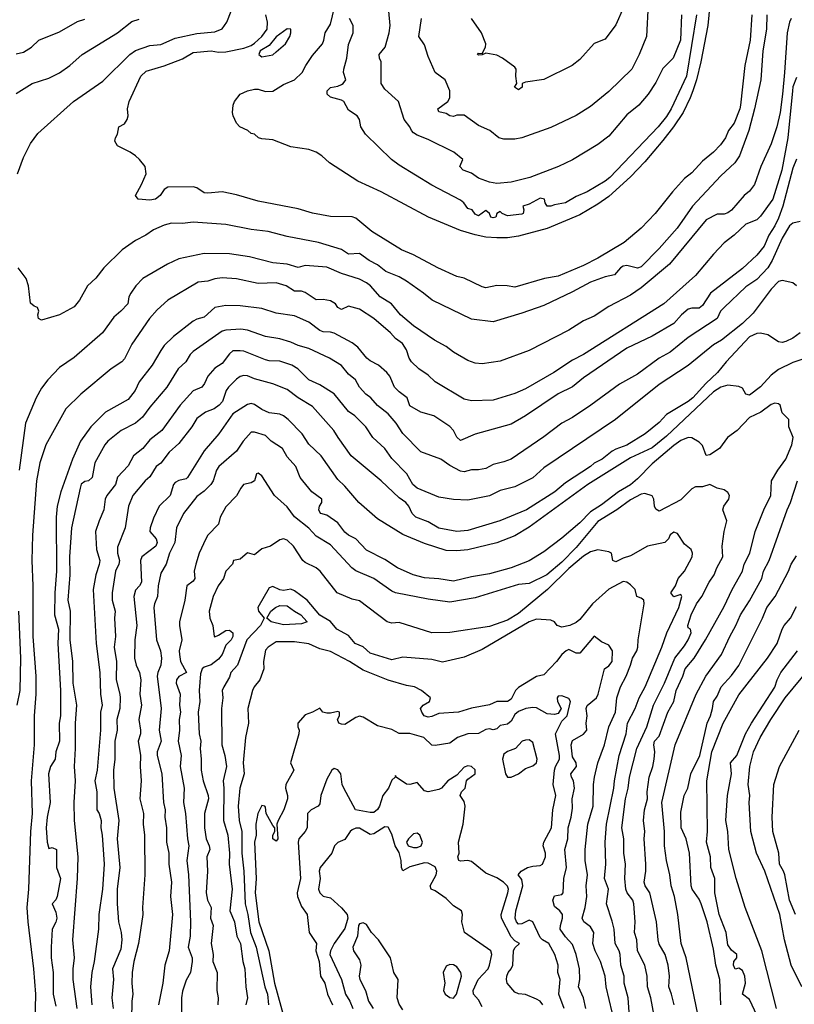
# Model space of a CAD drawing. Header units: metres. Extents: x -46681 to -43747, y -240911 to -237677.
# Tile 867 of 1056: x -44444 to -44337, y -239017 to -238881. Entities that reach past the tile are written whole.
import ezdxf

# ---------------------------------------------------------------- set-up
doc = ezdxf.new("R2010")
doc.units = ezdxf.units.M
doc.layers.add('CONTOUR_INDEX', color=1, linetype='Continuous')
doc.layers.add('CONTOUR_INTER', color=3, linetype='Continuous')

msp = doc.modelspace()

# ---------------------------------------------------------------- linework, layer by layer
at = {"layer": 'CONTOUR_INDEX'}
for points, elevation in [([(-44360.57, -238879.02), (-44361.6, -238881.4), (-44363.1, -238883.39), (-44364.6, -238884), (-44366.6, -238886.19), (-44367.64, -238887.02), (-44371.6, -238888.98), (-44374.1, -238889.32), (-44374.58, -238889.52), (-44374.58, -238890.02), (-44375.1, -238890.38), (-44375.64, -238890.02), (-44375.31, -238889.52), (-44375.43, -238888.52), (-44375.4, -238887.52), (-44375.6, -238887.26), (-44377.3, -238886.02), (-44378.1, -238885.6), (-44379.6, -238885.34), (-44380.1, -238885.55), (-44380.6, -238885.62), (-44380.76, -238885.52), (-44380.6, -238885.33), (-44380.1, -238885.37), (-44379.65, -238884.52), (-44379.59, -238884.02), (-44380.22, -238882.52), (-44381.61, -238880.52)], 130), ([(-44342.81, -238880.02), (-44343.04, -238883.52), (-44343.75, -238887.02), (-44344.37, -238892.52), (-44344.46, -238893.02), (-44345.23, -238895.02), (-44346, -238896.02), (-44346.42, -238897.02), (-44347.12, -238898.02), (-44348.1, -238899.02), (-44349.6, -238900.28), (-44351.1, -238901.9), (-44352.1, -238902.68), (-44353.77, -238904.52), (-44356.19, -238907.52), (-44358.13, -238909.52), (-44360.48, -238911.52), (-44364.1, -238913.67), (-44366.1, -238914.7), (-44369.6, -238916.18), (-44371.5, -238916.52), (-44375.6, -238917.7), (-44376.65, -238917.52), (-44378.1, -238917.47), (-44379.6, -238917.78), (-44380.1, -238917.66), (-44382.6, -238916.44), (-44383.6, -238916.22), (-44386.25, -238915.02), (-44389.6, -238913.23), (-44391.28, -238912.52), (-44395.37, -238910.02), (-44397.6, -238908.16), (-44398.1, -238907.99), (-44401.1, -238907.93), (-44403.6, -238907.48), (-44405.6, -238906.85), (-44411.1, -238905.8), (-44414.1, -238904.94), (-44416.1, -238904.51), (-44418.1, -238904.72), (-44418.6, -238904.63), (-44419.6, -238903.96), (-44420.1, -238903.8), (-44423.6, -238903.86), (-44424.1, -238904.21), (-44424.66, -238905.02), (-44425.33, -238905.52), (-44426.1, -238905.65), (-44427.71, -238905.52), (-44428.09, -238905.02), (-44427.25, -238903.52), (-44426.6, -238902.02), (-44426.77, -238901.02), (-44427.54, -238900.02), (-44428.1, -238899.53), (-44428.82, -238899.02), (-44430.6, -238898.15), (-44430.95, -238897.52), (-44430.85, -238897.02), (-44430.58, -238896.52), (-44430.39, -238895.52), (-44429.6, -238895.11), (-44429.25, -238894.52), (-44429.09, -238894.02), (-44429.18, -238893.02), (-44428.98, -238892.02), (-44427.34, -238888.52), (-44426.6, -238887.83), (-44424.1, -238887.1), (-44421.6, -238886.13), (-44420.1, -238885.23), (-44417.6, -238885.02), (-44416.6, -238885.2), (-44415.6, -238885.13), (-44413.1, -238884.64), (-44412.1, -238884.26), (-44411.6, -238883.94), (-44410.6, -238883.02), (-44409.86, -238882.02), (-44409.81, -238881.02), (-44410.03, -238880.02)], 125), ([(-44407.1, -238881.95), (-44408.6, -238883.05), (-44409.6, -238884.27), (-44410.82, -238885.02), (-44411, -238885.52), (-44410.6, -238885.82), (-44409.1, -238885.54), (-44408.6, -238885.16), (-44407.35, -238884.02), (-44406.75, -238883.02), (-44406.58, -238882.52), (-44406.61, -238882.02), (-44407.1, -238881.95)], 125), ([(-44336.1, -238908.64), (-44337.1, -238908.85), (-44337.6, -238909.23), (-44338.6, -238910.91), (-44339.96, -238914.02), (-44340.6, -238915.02), (-44342.1, -238916.63), (-44343.6, -238917.66), (-44346.64, -238920.52), (-44347.13, -238921.02), (-44347.6, -238922.03), (-44351.6, -238924.65), (-44354.1, -238926.69), (-44355.6, -238927.52), (-44358.6, -238929.72), (-44361.1, -238931.11), (-44365.07, -238934.02), (-44367.6, -238935.74), (-44369.1, -238936.53), (-44371.6, -238938.42), (-44376.1, -238941.5), (-44377.1, -238941.88), (-44378.6, -238942.24), (-44379.6, -238942.79), (-44380.6, -238942.99), (-44381.6, -238943), (-44382.6, -238943.24), (-44383.1, -238943.15), (-44384.6, -238942.38), (-44385.82, -238941.52), (-44388.6, -238940.48), (-44391.1, -238937.94), (-44392, -238936.52), (-44393.1, -238935.22), (-44394.6, -238934.07), (-44395.52, -238933.02), (-44396.22, -238932.52), (-44397.07, -238931.52), (-44397.64, -238930.52), (-44398.6, -238929.74), (-44399.6, -238928.54), (-44401.25, -238927.52), (-44404.1, -238926.2), (-44405.6, -238925.78), (-44406.6, -238925.32), (-44408.1, -238924.85), (-44410.1, -238924.52), (-44412.6, -238923.65), (-44413.53, -238923.52), (-44415.6, -238923.66), (-44416.1, -238923.81), (-44420.1, -238926.62), (-44420.54, -238927.02), (-44421.11, -238928.02), (-44422.18, -238929.02), (-44423.73, -238931.52), (-44426.1, -238934.31), (-44427.1, -238935.71), (-44428.11, -238936.52), (-44430.05, -238937.52), (-44431.93, -238939.02), (-44432.32, -238939.52), (-44433.7, -238942.02), (-44434.1, -238944.05), (-44434.6, -238944.52), (-44435.1, -238944.59), (-44435.6, -238944.95), (-44435.76, -238945.52), (-44436.96, -238951.02), (-44437.24, -238955.02), (-44437.18, -238957.52), (-44437.46, -238961.02), (-44437.13, -238962.52), (-44437.16, -238966.52), (-44436.8, -238969.52), (-44436.74, -238972.52), (-44436.27, -238975.52), (-44436.44, -238978.02), (-44436.42, -238981.52), (-44436.56, -238984.02), (-44436.44, -238986.02), (-44436.61, -238989.02), (-44436.57, -238991.52), (-44436.08, -238996.52), (-44436.16, -238999.52), (-44436.83, -239008.02), (-44436.57, -239010.52), (-44436.76, -239012.02), (-44436.78, -239013.52), (-44436.22, -239017.52)], 120), ([(-44356.3, -239018.52), (-44356.77, -239016.02), (-44357.25, -239014.52), (-44357.29, -239013.02), (-44357.58, -239011.52), (-44358.61, -239009.52), (-44358.71, -239008.02), (-44359.04, -239007.02), (-44358.93, -239005.52), (-44359.14, -239003.02), (-44359.26, -239002.52), (-44360.03, -239001.52), (-44360.21, -239001.02), (-44360.35, -238999.52), (-44360.27, -238997.52), (-44360.51, -238996.02), (-44360.5, -238994.02), (-44360.78, -238992.52), (-44360.26, -238988.52), (-44359.89, -238987.02), (-44359.72, -238985.52), (-44358.71, -238981.52), (-44357.32, -238978.52), (-44356.38, -238975.52), (-44354.88, -238972.52), (-44353.46, -238969.02), (-44352.1, -238967.33), (-44351.58, -238966.52), (-44351.17, -238965.52), (-44351.28, -238965.02), (-44351.6, -238964.82), (-44351.65, -238964.52), (-44351.21, -238963.02), (-44350.44, -238961.52), (-44349.69, -238960.52), (-44348.71, -238958.52), (-44348.01, -238957.52), (-44347.63, -238956.52), (-44346.81, -238955.02), (-44346.88, -238953.52), (-44346.62, -238951.52), (-44346.26, -238950.02), (-44346.82, -238948.52), (-44346.69, -238948.02), (-44345.96, -238947.02), (-44345.86, -238946.52), (-44346.1, -238946.13), (-44346.6, -238945.73), (-44347.6, -238945.5), (-44348.6, -238945.03), (-44349.6, -238945.31), (-44350.6, -238945.33), (-44351.1, -238945.63), (-44352.6, -238947.11), (-44355.6, -238948.68), (-44356.1, -238948.42), (-44356.27, -238948.02), (-44356.34, -238947.02), (-44356.6, -238946.57), (-44357.6, -238946.25), (-44358.1, -238946.34), (-44359.6, -238947.15), (-44361.48, -238948.52), (-44364.1, -238950.14), (-44367.1, -238953.74), (-44369.1, -238955.76), (-44371.16, -238957.52), (-44373.6, -238958.73), (-44375.1, -238958.85), (-44381.1, -238960.68), (-44384.6, -238961.31), (-44387.6, -238960.89), (-44392.1, -238959.98), (-44392.6, -238959.76), (-44395.1, -238958), (-44397.6, -238956.95), (-44398.17, -238956.52), (-44401.1, -238953.38), (-44403.1, -238952.15), (-44404.1, -238951.05), (-44406.1, -238949.5), (-44407.1, -238948.11), (-44408.85, -238946.52), (-44410.6, -238943.83), (-44411.1, -238943.43), (-44411.34, -238943.52), (-44411.64, -238944.52), (-44412.1, -238944.78), (-44413.13, -238945.02), (-44413.53, -238945.52), (-44414.1, -238946.6), (-44415.6, -238948.08), (-44416.37, -238949.52), (-44416.59, -238950.52), (-44418.07, -238952.02), (-44418.34, -238952.52), (-44419.29, -238954.52), (-44419.75, -238956.02), (-44419.96, -238957.02), (-44419.9, -238958.02), (-44420.1, -238958.38), (-44420.99, -238959.02), (-44421.27, -238961.02), (-44422, -238964.02), (-44422.02, -238964.52), (-44421.68, -238966.52), (-44422.04, -238968.02), (-44422.01, -238968.52), (-44421.86, -238969.52), (-44421.02, -238971.02), (-44422.1, -238971.58), (-44422.4, -238972.02), (-44422.44, -238972.52), (-44421.89, -238974.02), (-44422.02, -238975.52), (-44421.85, -238976.52), (-44422.05, -238977.52), (-44422.01, -238979.02), (-44422.18, -238980.52), (-44421.78, -238982.52), (-44421.91, -238984.02), (-44421.36, -238987.02), (-44421.46, -238989.02), (-44421.16, -238990.52), (-44420.91, -238994.02), (-44420.73, -238995.02), (-44420.97, -238997.02), (-44420.74, -238999.02), (-44420.48, -239005.52), (-44420.52, -239007.52), (-44420.8, -239009.02), (-44420.25, -239010.52), (-44420.24, -239011.02), (-44420.5, -239012.52), (-44421.1, -239013.59), (-44421.6, -239015.12), (-44421.73, -239016.02), (-44421.74, -239018.02)], 115), ([(-44339.37, -239017.52), (-44341.4, -239009.52), (-44343.71, -239003.52), (-44344.98, -238999.52), (-44345.97, -238995.52), (-44346.1, -238993.02), (-44346.4, -238991.52), (-44346.17, -238988.02), (-44345.61, -238985.02), (-44345.75, -238983.52), (-44344.86, -238982.52), (-44343.68, -238979.52), (-44342.84, -238978.02), (-44339.6, -238973.03), (-44339.3, -238972.02), (-44338.79, -238971.02), (-44336.47, -238968.02)], 120), ([(-44374.1, -238980.38), (-44374.57, -238980.52), (-44375.52, -238981.52), (-44376.6, -238981.94), (-44377.1, -238982.32), (-44377.28, -238983.02), (-44376.87, -238985.02), (-44376.6, -238985.5), (-44376.1, -238985.49), (-44375.1, -238985.02), (-44374.1, -238984.32), (-44373.1, -238983.95), (-44372.58, -238983.52), (-44372.5, -238983.02), (-44373.1, -238980.73), (-44373.6, -238980.35), (-44374.1, -238980.38)], 110), ([(-44371.72, -239017.02), (-44372.1, -239016.48), (-44372.6, -239016.23), (-44374.1, -239015.57), (-44375.1, -239015.47), (-44375.6, -239015.23), (-44376.63, -239014.02), (-44376.75, -239013.52), (-44376.71, -239013.02), (-44376.52, -239012.52), (-44376.1, -239012.01), (-44375.87, -239011.52), (-44375.77, -239009.52), (-44375.6, -239009.12), (-44374.93, -239008.52), (-44375.6, -239008.14), (-44376.1, -239007.59), (-44377.44, -239005.02), (-44377.48, -239004.52), (-44376.56, -239001.52), (-44376.48, -239001.02), (-44376.6, -239000.58), (-44377.17, -239000.02), (-44378.1, -238999.43), (-44379.6, -238998.79), (-44381.6, -238997.19), (-44382.1, -238997.04), (-44383.1, -238997.11), (-44383.32, -238997.02), (-44383.47, -238996.52), (-44383.3, -238996.02), (-44383.37, -238994.52), (-44382.74, -238992.02), (-44382.47, -238989.52), (-44382.6, -238988.89), (-44383.16, -238988.02), (-44382.95, -238987.52), (-44382.45, -238987.02), (-44382.26, -238986.02), (-44382.1, -238985.77), (-44381.1, -238985.02), (-44381.1, -238984.49), (-44381.59, -238984.02), (-44382.1, -238983.95), (-44382.6, -238984.11), (-44383.6, -238985.23), (-44384.86, -238986.02), (-44385.75, -238987.02), (-44386.1, -238987.23), (-44387.6, -238987.54), (-44388.1, -238987.4), (-44389.1, -238986.25), (-44390.1, -238986.5), (-44390.6, -238986.49), (-44392.03, -238985.52), (-44392.1, -238985.29), (-44392.16, -238985.52), (-44392.6, -238985.93), (-44393.07, -238987.02), (-44393.86, -238988.02), (-44394.33, -238989.52), (-44394.6, -238989.96), (-44395.1, -238990.38), (-44395.6, -238990.4), (-44397.62, -238990.02), (-44399.28, -238987.02), (-44399.47, -238986.52), (-44399.67, -238985.02), (-44400.1, -238984.51), (-44400.6, -238984.3), (-44400.93, -238984.52), (-44401.6, -238985.77), (-44402.46, -238988.02), (-44402.6, -238989.19), (-44402.83, -238989.52), (-44403.79, -238990.02), (-44404.3, -238990.52), (-44404.33, -238992.52), (-44404.6, -238993.02), (-44405.5, -238994.02), (-44405.6, -238994.52), (-44405.26, -238999.52), (-44405.7, -239001.52), (-44405.65, -239002.02), (-44405.1, -239003.39), (-44404.33, -239004.52), (-44404.05, -239007.02), (-44403.02, -239008.52), (-44403.14, -239009.52), (-44402.69, -239011.02), (-44402.48, -239013.02), (-44401.89, -239014.02), (-44401.53, -239015.52), (-44400.83, -239017.02)], 110)]:
    msp.add_lwpolyline(points, dxfattribs=dict(at, elevation=elevation))
at = {"layer": 'CONTOUR_INTER'}
for points, elevation in [([(-44347.73, -238869.52), (-44348.9, -238881.52), (-44349.86, -238886.52), (-44350.45, -238889.02), (-44350.97, -238890.52), (-44351.32, -238891.52), (-44352.29, -238893.52), (-44353.61, -238895.52), (-44355.1, -238897.43), (-44357.6, -238900.35), (-44359.6, -238902.43), (-44362.6, -238905.17), (-44364.1, -238906.22), (-44366.6, -238907.69), (-44371.1, -238909.59), (-44375.1, -238910.67), (-44376.6, -238910.87), (-44378.1, -238910.88), (-44379.6, -238910.77), (-44381.1, -238910.46), (-44383.1, -238909.87), (-44387.53, -238908.02), (-44394.11, -238904.52), (-44397.3, -238903.02), (-44401.24, -238900.52), (-44402.29, -238899.52), (-44403.1, -238899.01), (-44404.1, -238898.67), (-44406.6, -238898.31), (-44409.1, -238897.34), (-44410.6, -238897.2), (-44411.07, -238897.02), (-44411.6, -238896.54), (-44412.1, -238896.45), (-44412.55, -238896.02), (-44413.63, -238895.52), (-44414.1, -238895.02), (-44414.57, -238894.02), (-44414.65, -238893.52), (-44414.55, -238892.52), (-44414.37, -238892.02), (-44413.6, -238891.02), (-44412.6, -238890.52), (-44411.6, -238890.3), (-44411.1, -238890.32), (-44410.1, -238890.62), (-44409.1, -238890.58), (-44407.6, -238889.66), (-44406.1, -238889.04), (-44405.03, -238888.02), (-44404.53, -238887.02), (-44403.6, -238885.63), (-44402.22, -238884.02), (-44402.01, -238883.52), (-44401.84, -238882.52), (-44401.1, -238881.31), (-44400.3, -238878.02)], 126), ([(-44357.16, -238878.52), (-44357.37, -238883.02), (-44358.38, -238885.52), (-44359.38, -238887.52), (-44362.6, -238890.63), (-44365.1, -238892.72), (-44367.1, -238893.94), (-44370.6, -238895.6), (-44374.64, -238897.02), (-44375.6, -238897.22), (-44377.1, -238897.24), (-44377.79, -238897.02), (-44379.03, -238896.02), (-44380.6, -238895.34), (-44382.6, -238893.92), (-44383.6, -238893.9), (-44384.1, -238894.1), (-44384.6, -238894.02), (-44385.1, -238893.66), (-44386.1, -238893.46), (-44386.26, -238893.02), (-44384.88, -238892.02), (-44384.57, -238891.52), (-44384.6, -238890.52), (-44385.22, -238889.02), (-44386.6, -238887.98), (-44387.6, -238885.8), (-44388.1, -238884.16), (-44388.88, -238883.02), (-44388.53, -238880.52)], 129), ([(-44444.44, -238902.02), (-44443.6, -238899.75), (-44442.6, -238897.82), (-44441.6, -238896.45), (-44436.66, -238892.02), (-44432.6, -238889.22), (-44428.87, -238885.52), (-44428.1, -238884.96), (-44426.1, -238884.26), (-44424.6, -238884.13), (-44422.6, -238883.26), (-44419.6, -238882.61), (-44417.1, -238882.37), (-44416.1, -238881.97), (-44415.44, -238881.02), (-44414.86, -238879.52)], 124), ([(-44340.71, -238880.02), (-44340.77, -238882.02), (-44341.26, -238885.02), (-44341.56, -238889.02), (-44342.4, -238893.02), (-44343.22, -238896.02), (-44344.51, -238899.52), (-44345.14, -238900.52), (-44347.1, -238902.32), (-44351.01, -238906.52), (-44353.11, -238909.52), (-44355.6, -238912.37), (-44358.1, -238914.9), (-44358.6, -238915.09), (-44360.1, -238914.7), (-44360.6, -238914.8), (-44360.95, -238915.02), (-44361.81, -238916.02), (-44363.1, -238916.29), (-44365.1, -238917), (-44367.6, -238918.34), (-44371.6, -238920.22), (-44374.6, -238921.32), (-44378.6, -238922.5), (-44381.6, -238922.11), (-44387.04, -238919.52), (-44388.24, -238918.52), (-44390.6, -238916.89), (-44391.6, -238916.27), (-44393.43, -238915.52), (-44394.6, -238914.61), (-44395.74, -238914.02), (-44397.1, -238913.05), (-44398.6, -238913.12), (-44399.6, -238912.48), (-44402.75, -238911.52), (-44407.1, -238910.71), (-44409.74, -238910.02), (-44412.1, -238909.72), (-44415.6, -238909.04), (-44420.1, -238908.7), (-44421.6, -238908.9), (-44423.1, -238908.87), (-44424.1, -238909.12), (-44425.6, -238909.75), (-44426.64, -238910.52), (-44428.1, -238911.24), (-44429.94, -238912.52), (-44432.49, -238915.02), (-44433.6, -238916.48), (-44434.72, -238917.52), (-44435.83, -238919.52), (-44436.6, -238920.42), (-44438.6, -238921.54), (-44441.1, -238922.28), (-44441.52, -238922.02), (-44441.6, -238921.52), (-44441.49, -238921.02), (-44441.67, -238920.52), (-44442.1, -238920.35), (-44442.6, -238919.94), (-44442.92, -238917.52), (-44443.21, -238916.52), (-44444.32, -238915.02)], 124), ([(-44350.47, -238880.02), (-44351.85, -238888.52), (-44353.96, -238893.02), (-44354.6, -238894.08), (-44355.74, -238895.52), (-44362.45, -238902.52), (-44363.1, -238903.06), (-44365.57, -238904.52), (-44367.1, -238905.14), (-44368.6, -238906.03), (-44370.1, -238906.3), (-44370.6, -238906.52), (-44371.1, -238906.51), (-44371.4, -238906.02), (-44371.5, -238905.52), (-44372.1, -238905.4), (-44373.6, -238906.21), (-44374.47, -238906.52), (-44374.36, -238907.02), (-44374.43, -238907.52), (-44374.6, -238907.62), (-44376.6, -238907.84), (-44377.34, -238907.52), (-44377.6, -238907.22), (-44378.09, -238907.52), (-44378.24, -238908.02), (-44378.6, -238908.13), (-44378.91, -238908.02), (-44379.11, -238907.52), (-44379.6, -238907.08), (-44380.6, -238907.84), (-44381.1, -238907.62), (-44381.48, -238907.02), (-44382.1, -238906.82), (-44382.63, -238906.02), (-44383.1, -238905.67), (-44387.1, -238903.61), (-44391.6, -238900.83), (-44392.66, -238900.02), (-44396.26, -238896.52), (-44396.9, -238895.52), (-44397.09, -238894.52), (-44397.4, -238894.02), (-44398.6, -238893.21), (-44399.24, -238892.02), (-44399.6, -238891.81), (-44401.1, -238891.41), (-44401.55, -238891.02), (-44401.57, -238890.52), (-44401.1, -238890.07), (-44400.1, -238889.89), (-44399.6, -238889.67), (-44399.33, -238889.52), (-44398.99, -238889.02), (-44399.29, -238888.02), (-44399.25, -238887.52), (-44398.82, -238886.02), (-44398.6, -238884.14), (-44397.95, -238882.52), (-44397.98, -238881.52), (-44398.48, -238880.52)], 127), ([(-44352.51, -238880.02), (-44352.65, -238883.52), (-44353.66, -238886.02), (-44355.1, -238887.47), (-44356.1, -238889.4), (-44357.16, -238891.02), (-44358.44, -238892.52), (-44360.1, -238893.87), (-44362.6, -238896.82), (-44364.1, -238897.95), (-44367.6, -238900.07), (-44369.55, -238901.02), (-44373.53, -238902.52), (-44376.1, -238903.19), (-44378.1, -238903.34), (-44379.1, -238903.16), (-44380.6, -238902.63), (-44381.6, -238901.93), (-44382.75, -238901.52), (-44383.2, -238901.02), (-44382.8, -238900.02), (-44384.05, -238899.02), (-44387.6, -238897.26), (-44389.1, -238896.69), (-44389.6, -238896.37), (-44389.87, -238896.02), (-44390.11, -238895.52), (-44390.92, -238894.52), (-44391.67, -238892.02), (-44393.6, -238890.3), (-44394.11, -238889.52), (-44394.11, -238886.52), (-44394.32, -238886.02), (-44394.36, -238885.52), (-44393.54, -238884.52), (-44392.99, -238882.52), (-44392.86, -238881.52), (-44393.04, -238879.52)], 128), ([(-44444.6, -238885.41), (-44443.6, -238885.2), (-44442.49, -238884.52), (-44441.48, -238883.52), (-44438.6, -238882.39), (-44436.1, -238880.96), (-44435.1, -238880.61)], 122), ([(-44444.6, -238890.92), (-44442.37, -238889.52), (-44440.1, -238888.8), (-44438.6, -238888.05), (-44437.17, -238887.02), (-44435.49, -238885.52), (-44430.56, -238882.52), (-44428.6, -238880.96), (-44427.6, -238880.61)], 123), ([(-44337.35, -238880.52), (-44337.6, -238881.02), (-44337.92, -238882.52), (-44338.26, -238888.02), (-44338.57, -238891.02), (-44338.87, -238893.52), (-44339.33, -238895.52), (-44340.1, -238897.88), (-44341.55, -238901.02), (-44342.43, -238903.52), (-44343.1, -238904.44), (-44343.83, -238905.02), (-44345.6, -238907.04), (-44346.1, -238907.44), (-44346.6, -238907.61), (-44347.6, -238907.62), (-44349.1, -238908.39), (-44354.19, -238914.52), (-44358.1, -238917.82), (-44359.6, -238918.8), (-44362.6, -238920.4), (-44364.6, -238921.73), (-44366.1, -238922.37), (-44368.1, -238923.65), (-44373.6, -238926.49), (-44377.6, -238927.96), (-44380.1, -238928.31), (-44381.1, -238928.21), (-44382.1, -238927.85), (-44384.1, -238926.7), (-44385.1, -238925.92), (-44386.69, -238925.02), (-44389.6, -238923.04), (-44391.41, -238921.52), (-44392.65, -238920.02), (-44394.24, -238919.02), (-44395.57, -238917.52), (-44396.1, -238917.1), (-44397.1, -238916.58), (-44399.6, -238915.81), (-44401.6, -238914.96), (-44404.6, -238914.73), (-44405.6, -238915), (-44407.1, -238914.51), (-44409.1, -238914.34), (-44412.33, -238913.52), (-44415.1, -238913.08), (-44418.6, -238913.03), (-44422.1, -238913.79), (-44423.65, -238914.52), (-44427.09, -238916.52), (-44428.04, -238917.52), (-44428.75, -238918.52), (-44428.99, -238919.02), (-44429.17, -238920.02), (-44430.1, -238921.02), (-44431.1, -238921.85), (-44432.65, -238924.02), (-44436.6, -238927.45), (-44438.6, -238928.83), (-44440.2, -238930.52), (-44441.1, -238931.69), (-44441.85, -238933.02), (-44443.32, -238936.52), (-44444.18, -238943.02)], 123), ([(-44336.6, -238888.69), (-44337.1, -238889.98), (-44337.18, -238890.52), (-44337.83, -238897.02), (-44338.66, -238901.52), (-44339.89, -238905.52), (-44341.6, -238907.87), (-44342.1, -238908.4), (-44343.6, -238909.01), (-44345.23, -238910.52), (-44346.6, -238911.59), (-44348.1, -238913.14), (-44350.6, -238916.08), (-44354.96, -238920.02), (-44366.1, -238927.02), (-44367.6, -238927.79), (-44370.18, -238929.52), (-44374.1, -238931.78), (-44375.6, -238932.44), (-44378.6, -238933.36), (-44381.6, -238933.43), (-44382.6, -238933.21), (-44386.6, -238930.79), (-44387.6, -238929.88), (-44388.88, -238929.02), (-44389.88, -238928.02), (-44390.2, -238927.52), (-44390.6, -238926.38), (-44391.13, -238925.52), (-44392.1, -238924.79), (-44392.81, -238924.02), (-44395.1, -238922.03), (-44397.1, -238920.77), (-44398.6, -238920.32), (-44399.6, -238920.79), (-44400.1, -238920.54), (-44400.4, -238920.02), (-44401.1, -238919.58), (-44402.1, -238919.41), (-44403.1, -238919.46), (-44404.6, -238918.43), (-44405.1, -238918.25), (-44406.1, -238918.28), (-44407.23, -238917.52), (-44408.6, -238917.12), (-44411.1, -238917.2), (-44414.1, -238916.55), (-44416.1, -238916.43), (-44417.1, -238916.54), (-44418.1, -238916.88), (-44419.43, -238917.02), (-44423.61, -238919.52), (-44425.1, -238920.85), (-44426.14, -238922.02), (-44428.6, -238925.58), (-44429.6, -238927.64), (-44429.96, -238928.02), (-44431.44, -238929.02), (-44435.64, -238932.52), (-44437.71, -238934.52), (-44440.49, -238939.52), (-44441.34, -238942.02), (-44441.78, -238944.52), (-44442.35, -238952.02), (-44442.42, -238955.52), (-44442.3, -238959.02), (-44442.3, -238966.02), (-44441.87, -238971.52), (-44441.87, -238974.02), (-44442.1, -238977.02), (-44442.1, -238981.02), (-44442.51, -238986.02), (-44442.41, -238990.52), (-44442.61, -238993.02), (-44442.9, -239001.02), (-44443.14, -239003.52), (-44443, -239005.52), (-44442.19, -239012.02), (-44441.93, -239015.52), (-44442, -239019.52)], 122), ([(-44336.6, -238899.99), (-44337.1, -238901.22), (-44338.48, -238906.52), (-44339.1, -238908.15), (-44339.6, -238909.22), (-44340.46, -238910.52), (-44341.1, -238912.03), (-44342.1, -238913.26), (-44344.1, -238915.14), (-44348.51, -238918.52), (-44349.6, -238920.22), (-44350.1, -238920.62), (-44351.1, -238920.59), (-44351.6, -238920.76), (-44352.54, -238921.52), (-44353.6, -238922.75), (-44356.6, -238924.5), (-44360.1, -238926.15), (-44366.1, -238930.23), (-44367.6, -238931.49), (-44369.6, -238932.47), (-44374.1, -238935.53), (-44376.1, -238936.67), (-44381.1, -238938.06), (-44383.1, -238938.9), (-44383.6, -238938.48), (-44384.09, -238937.52), (-44384.6, -238936.98), (-44386.82, -238935.52), (-44388.6, -238934.99), (-44390.1, -238934.13), (-44390.5, -238933.02), (-44391.6, -238932.2), (-44392.25, -238931.52), (-44392.89, -238930.02), (-44393.32, -238929.52), (-44394.47, -238928.52), (-44395.6, -238927.91), (-44396.07, -238927.52), (-44397.33, -238926.02), (-44398.1, -238925.42), (-44400.6, -238924.08), (-44401.1, -238923.91), (-44402.1, -238923.88), (-44402.6, -238923.69), (-44404.1, -238922.53), (-44406.1, -238921.66), (-44408.6, -238921.3), (-44410.6, -238920.64), (-44413.6, -238920.3), (-44415.6, -238920.22), (-44417.1, -238920.53), (-44418.6, -238921.84), (-44419.6, -238922.14), (-44420.1, -238922.43), (-44422.83, -238924.52), (-44424.1, -238925.78), (-44424.6, -238926.45), (-44425.79, -238928.52), (-44427.6, -238930.81), (-44428.15, -238932.02), (-44429.1, -238933.26), (-44432.26, -238935.02), (-44434.29, -238937.02), (-44435.7, -238939.02), (-44436.79, -238941.52), (-44438.42, -238946.02), (-44438.95, -238948.02), (-44439.09, -238949.52), (-44439.04, -238957.02), (-44439.26, -238960.02), (-44439.29, -238963.02), (-44438.74, -238965.02), (-44438.82, -238967.02), (-44438.47, -238973.52), (-44438.49, -238977.02), (-44438.64, -238978.02), (-44438.59, -238980.52), (-44439.1, -238982.02), (-44439.2, -238983.02), (-44439.83, -238984.02), (-44440.15, -238985.02), (-44439.91, -238989.02), (-44440.32, -238991.02), (-44440.43, -238992.52), (-44440.31, -238994.52), (-44440.1, -238995.39), (-44439.6, -238995.23), (-44439.04, -238995.52), (-44439.01, -238998.02), (-44438.49, -238999.52), (-44438.91, -239002.02), (-44439.1, -239002.47), (-44439.61, -239003.02), (-44439.1, -239004.19), (-44438.98, -239005.02), (-44439.1, -239005.57), (-44439.61, -239006.52), (-44439.77, -239009.02), (-44439.74, -239010.52), (-44439.5, -239012.52), (-44439.5, -239015.52), (-44439.1, -239017.2)], 121), ([(-44336.6, -238917.52), (-44337.1, -238917.1), (-44338.6, -238916.8), (-44339.1, -238916.94), (-44340.1, -238917.96), (-44342.6, -238921.28), (-44344.1, -238922.73), (-44347, -238925.02), (-44348.1, -238925.68), (-44351.6, -238928.53), (-44355.6, -238931.17), (-44361.67, -238936.02), (-44371.6, -238942.71), (-44373.1, -238944.1), (-44375.6, -238945.31), (-44377.6, -238945.84), (-44379.1, -238946.59), (-44382.1, -238947.16), (-44384.1, -238947.09), (-44386.1, -238946.74), (-44389.13, -238945.52), (-44389.73, -238945.02), (-44390.53, -238943.52), (-44392.6, -238941.42), (-44393.56, -238940.02), (-44395.24, -238938.52), (-44396.2, -238937.02), (-44397.75, -238935.52), (-44398.6, -238934.93), (-44400.6, -238932.48), (-44402.6, -238931.2), (-44404.11, -238930.52), (-44405.64, -238929.02), (-44406.47, -238928.52), (-44408.1, -238927.94), (-44409.6, -238927.88), (-44410.1, -238927.74), (-44413.1, -238926.58), (-44413.6, -238926.5), (-44414.6, -238926.51), (-44415.1, -238926.91), (-44416.1, -238928.26), (-44417.1, -238928.9), (-44418.06, -238930.02), (-44418.52, -238931.02), (-44418.91, -238931.52), (-44420.1, -238932.07), (-44421.91, -238934.02), (-44424.45, -238937.52), (-44426.1, -238938.82), (-44427.06, -238940.02), (-44428.35, -238941.02), (-44429.1, -238942.43), (-44430.6, -238944.01), (-44430.87, -238945.02), (-44432.05, -238946.52), (-44432.31, -238947.02), (-44432.46, -238948.52), (-44433.13, -238950.02), (-44433.61, -238951.52), (-44433.47, -238954.02), (-44433.01, -238955.52), (-44433.1, -238956.09), (-44433.6, -238957.52), (-44433.95, -238959.52), (-44433.53, -238967.02), (-44433.03, -238971.02), (-44432.91, -238974.02), (-44432.71, -238975.52), (-44432.94, -238976.52), (-44432.91, -238979.02), (-44433.38, -238984.52), (-44433.72, -238986.02), (-44433.42, -238987.52), (-44433.42, -238990.02), (-44433.1, -238990.54), (-44432.85, -238991.52), (-44432.88, -238992.52), (-44432.7, -238993.52), (-44432.44, -238997.52), (-44432.66, -239001.02), (-44433.17, -239004.52), (-44433.22, -239006.52), (-44433.81, -239011.02), (-44434.14, -239012.52), (-44434.31, -239014.52), (-44434.14, -239017.02)], 119), ([(-44336.12, -238924.02), (-44337.1, -238924.76), (-44338.1, -238925.21), (-44338.6, -238925.34), (-44339.1, -238925.28), (-44340.6, -238924.28), (-44341.6, -238924.05), (-44342.1, -238924.12), (-44343.1, -238924.6), (-44346.35, -238928.02), (-44347.55, -238929.52), (-44349.17, -238931.02), (-44350.97, -238933.02), (-44351.6, -238933.54), (-44354.6, -238935.33), (-44355.6, -238936.41), (-44357.57, -238938.02), (-44360.1, -238939.58), (-44361.6, -238940.1), (-44362.1, -238940.42), (-44363.52, -238941.52), (-44364.6, -238942.07), (-44365.1, -238942.52), (-44368.6, -238944.77), (-44370.06, -238946.02), (-44373.99, -238948.52), (-44377.69, -238950.02), (-44382.1, -238951.39), (-44383.6, -238951.49), (-44386.1, -238951.03), (-44387.6, -238950.16), (-44389.27, -238949.52), (-44389.81, -238949.02), (-44390.28, -238948.02), (-44390.67, -238947.52), (-44391.6, -238946.86), (-44394.1, -238944.51), (-44398.26, -238941.02), (-44400.06, -238938.52), (-44400.64, -238937.52), (-44403.6, -238934.22), (-44405.6, -238933.02), (-44407.1, -238931.86), (-44409.1, -238931.08), (-44411.6, -238930.37), (-44412.6, -238929.97), (-44413.1, -238929.93), (-44413.6, -238930.08), (-44414.1, -238930.45), (-44415.23, -238931.52), (-44415.53, -238932.02), (-44416.03, -238933.52), (-44416.49, -238934.02), (-44417.22, -238934.52), (-44418.42, -238935.02), (-44419.6, -238935.88), (-44420.27, -238937.02), (-44422.1, -238939.35), (-44423.42, -238940.52), (-44424.6, -238942.04), (-44425.21, -238942.52), (-44426.1, -238943.96), (-44426.75, -238944.52), (-44428.47, -238946.52), (-44429.07, -238948.02), (-44429.53, -238951.02), (-44430.6, -238953.66), (-44430.59, -238954.52), (-44430.31, -238955.52), (-44430.38, -238956.02), (-44430.87, -238957.02), (-44431.34, -238960.02), (-44431.32, -238961.02), (-44430.9, -238962.52), (-44430.99, -238963.52), (-44430.87, -238966.02), (-44431.05, -238967.52), (-44430.72, -238969.52), (-44430.75, -238972.02), (-44430.25, -238974.02), (-44430.23, -238974.52), (-44430.26, -238976.02), (-44430.66, -238977.52), (-44430.62, -238979.02), (-44430.97, -238980.52), (-44430.96, -238983.02), (-44431.13, -238984.52), (-44431.07, -238987.02), (-44430.4, -238991.52), (-44430.64, -238994.02), (-44430.28, -238998.02), (-44430.62, -239001.02), (-44430.63, -239003.02), (-44430.46, -239005.52), (-44430.05, -239007.02), (-44429.98, -239008.02), (-44430.1, -239009.3), (-44431.25, -239012.02), (-44431.12, -239013.52), (-44431.38, -239016.02), (-44431.2, -239017.52)], 118), ([(-44333.6, -238926.97), (-44337.1, -238928.15), (-44339.1, -238929.09), (-44340.1, -238929.88), (-44341.6, -238931.5), (-44343.1, -238932.65), (-44343.6, -238932.49), (-44344.1, -238931.69), (-44344.6, -238931.46), (-44346.1, -238931.27), (-44347.1, -238931.52), (-44348.1, -238932.19), (-44354.6, -238938.31), (-44356.6, -238939.94), (-44359.6, -238941.34), (-44365.5, -238945.02), (-44373.6, -238950.92), (-44375.6, -238952.11), (-44378.1, -238953.08), (-44382.1, -238954.05), (-44383.6, -238954.21), (-44385.1, -238954.14), (-44388.1, -238953.16), (-44391.1, -238951.94), (-44394.6, -238949.77), (-44397.19, -238947.52), (-44399.1, -238945.22), (-44400.1, -238944.33), (-44402.41, -238941.02), (-44404.1, -238939.44), (-44405.02, -238938.02), (-44406.96, -238936.02), (-44407.6, -238935.49), (-44408.1, -238935.26), (-44409.6, -238935.11), (-44410.6, -238934.63), (-44411.6, -238933.93), (-44412.1, -238933.82), (-44412.6, -238933.92), (-44414.6, -238935.23), (-44416.56, -238938.02), (-44418.6, -238940.34), (-44420.87, -238944.02), (-44421.1, -238944.21), (-44422.1, -238944.45), (-44422.6, -238944.73), (-44422.81, -238945.02), (-44423.29, -238946.52), (-44424.81, -238948.02), (-44425.6, -238949.67), (-44426.05, -238951.02), (-44426.09, -238951.52), (-44425.25, -238952.52), (-44425.07, -238953.02), (-44425.28, -238953.52), (-44427.2, -238955.02), (-44427.41, -238955.52), (-44427.26, -238958.52), (-44427.52, -238959.02), (-44428.1, -238959.61), (-44428.32, -238960.52), (-44427.91, -238964.52), (-44428.16, -238966.52), (-44428.21, -238969.02), (-44428.01, -238970.02), (-44427.52, -238971.02), (-44427.37, -238972.02), (-44427.5, -238974.02), (-44427.26, -238975.52), (-44427.64, -238977.52), (-44427.38, -238979.02), (-44427.41, -238979.52), (-44427.73, -238980.52), (-44427.41, -238982.52), (-44427.45, -238984.02), (-44427.3, -238986.02), (-44427.49, -238988.52), (-44426.98, -238990.52), (-44427.05, -238992.02), (-44426.83, -238993.52), (-44426.79, -238999.02), (-44427.12, -239003.52), (-44427.08, -239004.52), (-44427.68, -239008.52), (-44428.34, -239011.02), (-44428.53, -239012.52), (-44428.6, -239014.02), (-44428.46, -239015.52), (-44428.6, -239016.52), (-44428.62, -239019.02)], 117), ([(-44353.54, -239017.02), (-44353.89, -239015.52), (-44354.27, -239014.52), (-44354.18, -239013.02), (-44354.39, -239011.52), (-44354.8, -239010.02), (-44355.6, -239008.61), (-44355.76, -239008.02), (-44355.99, -239005.52), (-44356.89, -239001.52), (-44357.57, -239000.52), (-44357.7, -239000.02), (-44357.47, -238998.52), (-44357.45, -238997.52), (-44357.68, -238994.02), (-44357.61, -238993.02), (-44357.8, -238991.52), (-44357.64, -238990.02), (-44357.24, -238988.52), (-44357.26, -238987.52), (-44357.02, -238985.52), (-44356.48, -238984.02), (-44356.3, -238983.02), (-44356.2, -238982.02), (-44356.36, -238981.02), (-44356.24, -238980.52), (-44355.6, -238979.85), (-44354.4, -238976.52), (-44353.6, -238975.02), (-44353.25, -238973.52), (-44352.35, -238971.52), (-44352.04, -238970.52), (-44350.76, -238969.02), (-44349.22, -238966.52), (-44346.6, -238961.87), (-44345.5, -238959.52), (-44344.09, -238957.02), (-44343.87, -238956.02), (-44343.05, -238954.52), (-44342.33, -238951.52), (-44341.13, -238948.52), (-44340.15, -238946.52), (-44340.05, -238944.52), (-44339.19, -238943.02), (-44338.1, -238941.52), (-44337.25, -238939.52), (-44337.08, -238938.52), (-44337.67, -238937.02), (-44337.67, -238936.02), (-44338.6, -238935.1), (-44338.85, -238934.02), (-44339.1, -238933.85), (-44339.6, -238933.77), (-44340.1, -238933.92), (-44341.56, -238935.02), (-44343.1, -238935.75), (-44344.8, -238937.52), (-44346.16, -238938.52), (-44347.27, -238940.02), (-44348.6, -238940.91), (-44349.1, -238940.99), (-44349.6, -238939.62), (-44350.1, -238939.15), (-44351.1, -238938.54), (-44351.6, -238938.49), (-44352.6, -238938.93), (-44353.6, -238939.61), (-44356.6, -238942.15), (-44358.6, -238944.21), (-44359.6, -238945.04), (-44361.25, -238946.02), (-44363.6, -238947.82), (-44365.1, -238948.77), (-44366.6, -238950.33), (-44369.1, -238952.42), (-44371.6, -238954.32), (-44373.6, -238955.56), (-44376.1, -238956.52), (-44379.1, -238957.37), (-44381.6, -238957.77), (-44384.1, -238958.38), (-44386.1, -238958.05), (-44388.1, -238957.93), (-44389.65, -238957.52), (-44391.85, -238956.52), (-44393.6, -238955.38), (-44396.1, -238954.11), (-44397.58, -238952.52), (-44398.6, -238952.02), (-44399.1, -238951.61), (-44400.1, -238950.33), (-44401.6, -238949.25), (-44402.42, -238949.02), (-44402.6, -238948.84), (-44402.73, -238948.52), (-44402.63, -238948.02), (-44402.32, -238947.52), (-44402.3, -238947.02), (-44403.67, -238946.02), (-44404.93, -238944.52), (-44405.29, -238944.02), (-44405.91, -238942.52), (-44407.1, -238941.16), (-44407.76, -238940.02), (-44409.3, -238939.02), (-44410.1, -238938.23), (-44411.6, -238937.75), (-44412.1, -238937.79), (-44413.18, -238939.02), (-44414.1, -238940.41), (-44416.54, -238942.52), (-44416.89, -238943.02), (-44417.35, -238944.52), (-44417.66, -238945.02), (-44418.6, -238945.94), (-44419.6, -238946.69), (-44421.43, -238949.02), (-44422.42, -238951.02), (-44422.63, -238953.02), (-44423.38, -238954.52), (-44423.86, -238956.02), (-44424.6, -238957.27), (-44424.96, -238959.02), (-44425.04, -238960.52), (-44425.46, -238961.52), (-44425.54, -238962.02), (-44425.18, -238966.52), (-44424.61, -238968.02), (-44424.48, -238969.02), (-44424.58, -238970.02), (-44425.02, -238971.02), (-44425.11, -238971.52), (-44424.54, -238976.02), (-44424.8, -238979.02), (-44424.54, -238980.52), (-44425.07, -238982.02), (-44425.08, -238982.52), (-44424.43, -238985.02), (-44424.23, -238989.02), (-44423.97, -238990.02), (-44424.02, -238991.02), (-44423.8, -238992.52), (-44423.81, -238994.52), (-44423.49, -238996.02), (-44423.49, -238997.52), (-44423.13, -239000.02), (-44423.26, -239002.02), (-44422.99, -239004.52), (-44423.42, -239009.52), (-44424.02, -239011.52), (-44424.3, -239014.02), (-44424.89, -239017.02)], 116), ([(-44350.24, -239018.52), (-44351.87, -239010.52), (-44352.56, -239008.52), (-44353.03, -239004.52), (-44353.49, -239002.02), (-44353.96, -239000.52), (-44354.14, -238999.02), (-44354.61, -238997.02), (-44354.86, -238995.02), (-44354.9, -238993.02), (-44355.23, -238989.02), (-44353.4, -238981.02), (-44350.49, -238974.02), (-44349.17, -238971.52), (-44347, -238968.52), (-44345.84, -238966.02), (-44344.99, -238964.52), (-44344.38, -238963.02), (-44343.1, -238961.1), (-44341.43, -238958.02), (-44341.19, -238957.02), (-44340.38, -238955.52), (-44337.9, -238948.52), (-44337.42, -238947.52), (-44336.48, -238944.52)], 117), ([(-44359.79, -239018.02), (-44359.89, -239016.02), (-44360.44, -239014.02), (-44360.45, -239013.02), (-44360.9, -239011.52), (-44361.01, -239010.02), (-44361.13, -239009.52), (-44361.72, -239008.52), (-44361.86, -239006.52), (-44362.1, -239005.42), (-44362.92, -239003.02), (-44362.63, -239001.02), (-44363.17, -238999.52), (-44362.99, -238997.52), (-44363.1, -238994.52), (-44362.9, -238992.02), (-44361.88, -238987.02), (-44361.82, -238986.02), (-44361.13, -238982.52), (-44360.19, -238979.52), (-44359.99, -238978.02), (-44358.93, -238976.02), (-44358.4, -238974.52), (-44357.57, -238973.02), (-44355.23, -238967.52), (-44354.57, -238965.52), (-44352.89, -238962.02), (-44352.48, -238960.52), (-44352.6, -238960.21), (-44353.6, -238960.54), (-44354.01, -238960.02), (-44353.35, -238959.02), (-44353, -238958.02), (-44352.1, -238957.02), (-44351.03, -238955.02), (-44350.99, -238954.52), (-44351.19, -238954.02), (-44352.1, -238953.28), (-44353.1, -238951.78), (-44353.6, -238951.62), (-44354.1, -238951.99), (-44354.32, -238952.52), (-44354.85, -238953.02), (-44357.24, -238953.52), (-44359.6, -238954.86), (-44360.6, -238955.2), (-44361.6, -238955.72), (-44362.02, -238955.52), (-44362.2, -238954.52), (-44362.6, -238954.31), (-44364.1, -238954.07), (-44365.1, -238954.31), (-44366.1, -238954.92), (-44368.1, -238956.62), (-44371.07, -238959.52), (-44373.48, -238961.52), (-44375.1, -238962.84), (-44376.6, -238963.8), (-44379.1, -238964.68), (-44384.6, -238965.49), (-44387.1, -238965.55), (-44391.6, -238964.12), (-44392.6, -238964.2), (-44393.24, -238964.02), (-44397.1, -238961.09), (-44398.1, -238960.88), (-44400.18, -238960.02), (-44402.51, -238957.02), (-44403.1, -238956.52), (-44404.6, -238955.79), (-44404.91, -238955.52), (-44406.23, -238953.52), (-44407.1, -238952.7), (-44407.6, -238952.53), (-44408.1, -238952.68), (-44409.41, -238953.52), (-44410.6, -238953.89), (-44411.6, -238954.74), (-44412.6, -238954.45), (-44413.6, -238955.33), (-44414.51, -238955.52), (-44414.68, -238956.02), (-44415.58, -238957.02), (-44415.93, -238958.02), (-44416.63, -238959.02), (-44417.36, -238960.52), (-44417.88, -238962.52), (-44417.81, -238963.52), (-44417.4, -238964.52), (-44417.22, -238966.02), (-44417.1, -238966.08), (-44416.6, -238965.85), (-44415.6, -238965.21), (-44415.1, -238965.15), (-44414.63, -238965.52), (-44414.62, -238966.02), (-44414.84, -238966.52), (-44415.6, -238967.26), (-44416.1, -238968.52), (-44416.6, -238969.18), (-44417.6, -238969.98), (-44418.6, -238970.27), (-44418.85, -238970.52), (-44419.1, -238971.21), (-44419.29, -238973.52), (-44419.2, -238975.02), (-44419.42, -238976.52), (-44419.29, -238979.52), (-44419.06, -238980.52), (-44419.14, -238981.52), (-44418.98, -238983.02), (-44418.99, -238984.52), (-44418.71, -238986.02), (-44418.03, -238988.02), (-44418, -238988.52), (-44418.54, -238990.52), (-44418.55, -238992.52), (-44418.31, -238994.02), (-44417.88, -238995.02), (-44417.8, -238995.52), (-44418.23, -238996.52), (-44418.11, -238998.52), (-44418.33, -239001.52), (-44418.13, -239002.52), (-44417.61, -239003.52), (-44417.69, -239005.02), (-44417.36, -239006.02), (-44417.6, -239008.52), (-44417.35, -239010.02), (-44417.39, -239011.02), (-44416.81, -239012.52), (-44416.85, -239015.02), (-44416.67, -239016.02), (-44416.68, -239017.02)], 114), ([(-44347.1, -239017.02), (-44347.23, -239013.52), (-44347.77, -239011.52), (-44348.1, -239009.3), (-44348.98, -239005.52), (-44349.8, -239003.02), (-44350.1, -239002.37), (-44351.04, -239001.02), (-44351.17, -239000.52), (-44351.41, -238996.02), (-44351.86, -238994.02), (-44352.59, -238992.52), (-44352.6, -238990.33), (-44352.16, -238988.02), (-44351.63, -238987.02), (-44351.23, -238985.02), (-44349.97, -238982.52), (-44348.98, -238978.02), (-44348.51, -238977.02), (-44348.23, -238976.02), (-44348.11, -238975.02), (-44347.6, -238974.28), (-44347.03, -238973.02), (-44345.6, -238971.45), (-44344.6, -238970.04), (-44341.33, -238963.52), (-44340.72, -238962.02), (-44339.58, -238960.52), (-44337.71, -238957.02), (-44337.33, -238956.02), (-44336.6, -238954.87)], 118), ([(-44362.12, -239018.02), (-44362.94, -239014.52), (-44363.09, -239013.02), (-44363.73, -239011.02), (-44364.47, -239009.52), (-44364.79, -239008.52), (-44364.67, -239007.02), (-44365.1, -239006.23), (-44366.04, -239005.52), (-44366.27, -239005.02), (-44365.86, -239003.52), (-44365.62, -239002.02), (-44365.72, -239000.52), (-44365.52, -238999.02), (-44365.88, -238997.02), (-44365.85, -238995.52), (-44365.48, -238992.02), (-44364.77, -238989.52), (-44364.72, -238986.52), (-44364.58, -238985.52), (-44364.12, -238983.52), (-44363.2, -238981.02), (-44362.56, -238978.52), (-44361.66, -238976.52), (-44361.48, -238974.52), (-44360.99, -238973.02), (-44360.18, -238971.52), (-44359.57, -238970.02), (-44359.33, -238969.02), (-44358.69, -238968.02), (-44358.55, -238967.52), (-44358.53, -238966.52), (-44357.7, -238961.52), (-44357.75, -238961.02), (-44358.1, -238960.74), (-44358.72, -238960.52), (-44358.95, -238959.52), (-44359.6, -238958.89), (-44360.1, -238958.5), (-44360.6, -238958.44), (-44362.6, -238959.47), (-44364.85, -238961.52), (-44366.6, -238963.71), (-44367.1, -238964.12), (-44367.97, -238964.52), (-44369.1, -238964.77), (-44369.73, -238964.52), (-44370.1, -238964.02), (-44370.6, -238963.76), (-44372.6, -238963.65), (-44373.6, -238964.01), (-44380.1, -238967.85), (-44382.6, -238968.91), (-44385.6, -238969.61), (-44387.1, -238969.23), (-44391.1, -238968.88), (-44392.6, -238969.28), (-44395.6, -238968.35), (-44396.6, -238967.48), (-44397.67, -238967.02), (-44398.6, -238965.89), (-44400.21, -238965.02), (-44401.1, -238963.96), (-44402.6, -238963.09), (-44404.33, -238961.02), (-44406.1, -238959.7), (-44406.6, -238959.5), (-44407.6, -238959.67), (-44408.1, -238959.6), (-44409.1, -238959.14), (-44409.6, -238959.33), (-44411.17, -238962.02), (-44411.07, -238962.52), (-44410.27, -238963.52), (-44410.8, -238964.52), (-44412.67, -238966.52), (-44413.98, -238970.02), (-44414.89, -238971.02), (-44415.1, -238971.65), (-44415.88, -238973.02), (-44416.11, -238973.52), (-44415.99, -238974.52), (-44416.21, -238976.02), (-44416.14, -238981.02), (-44415.71, -238982.52), (-44415.5, -238984.02), (-44415.97, -238986.02), (-44415.85, -238987.02), (-44415.91, -238991.52), (-44415.33, -238993.52), (-44415.09, -238996.02), (-44415.14, -238997.52), (-44414.73, -239001.02), (-44415.03, -239004.02), (-44414.37, -239005.52), (-44414.08, -239007.52), (-44413.54, -239008.52), (-44413.24, -239011.02), (-44412.96, -239012.02), (-44412.84, -239014.52), (-44412.61, -239016.02), (-44412.81, -239017.02)], 113), ([(-44408.72, -238962.02), (-44408.1, -238961.75), (-44407.1, -238961.78), (-44406.1, -238962.54), (-44405.21, -238963.02), (-44404.33, -238964.02), (-44405.1, -238964.31), (-44407.6, -238964.42), (-44409.32, -238964.02), (-44409.93, -238963.52), (-44409.38, -238962.52), (-44408.72, -238962.02)], 113), ([(-44341.35, -239020.02), (-44343.1, -239016.29), (-44344.1, -239015.55), (-44343.69, -239014.02), (-44343.76, -239013.02), (-44344.1, -239012.25), (-44344.6, -239011.91), (-44345.1, -239012.05), (-44345.35, -239011.52), (-44345.27, -239011.02), (-44344.85, -239010.52), (-44344.87, -239010.02), (-44345.6, -239009.43), (-44346.1, -239008.71), (-44346.33, -239007.02), (-44347.33, -239004.52), (-44347.93, -239001.52), (-44347.91, -238999.52), (-44348.47, -238998.02), (-44348.51, -238996.52), (-44349.07, -238994.52), (-44348.95, -238993.02), (-44349.01, -238986.02), (-44348.33, -238982.02), (-44346.76, -238978.02), (-44344.6, -238974.09), (-44340.62, -238969.02), (-44339.28, -238967.02), (-44338.58, -238965.02), (-44338.3, -238964.52), (-44337.44, -238963.52), (-44336.6, -238961.91)], 119), ([(-44444.27, -238962.52), (-44444.02, -238969.02), (-44444.09, -238973.52), (-44444.51, -238975.52)], 123), ([(-44365.75, -239017.52), (-44366.1, -239016.02), (-44366.77, -239014.52), (-44366.6, -239013.52), (-44366.66, -239012.02), (-44367.1, -239010.03), (-44367.6, -239008.65), (-44368.6, -239007.61), (-44369.32, -239006.52), (-44369.29, -239006.02), (-44368.98, -239005.02), (-44369.01, -239004.52), (-44369.35, -239004.02), (-44370.1, -239003.42), (-44370.33, -239002.52), (-44370.1, -239001.91), (-44369.1, -239001.75), (-44368.91, -239001.52), (-44368.79, -238999.52), (-44368.42, -238998.02), (-44368.65, -238995.52), (-44368.27, -238994.02), (-44368.22, -238992.52), (-44367.79, -238991.02), (-44367.6, -238989.78), (-44367.64, -238988.52), (-44367.35, -238987.02), (-44367.45, -238986.02), (-44367.76, -238985.52), (-44367.85, -238985.02), (-44367.05, -238984.02), (-44367.11, -238983.52), (-44367.6, -238982.69), (-44367.81, -238981.02), (-44367.6, -238980.45), (-44366.1, -238979.57), (-44365.61, -238979.02), (-44365.7, -238978.02), (-44365.6, -238977.02), (-44365.72, -238976.02), (-44365.6, -238975.58), (-44364.29, -238974.52), (-44364.04, -238974.02), (-44363.18, -238970.52), (-44362.6, -238970.11), (-44362.14, -238969.52), (-44362.06, -238968.02), (-44362.6, -238967.25), (-44363.6, -238966.8), (-44364.6, -238965.99), (-44366.6, -238968.35), (-44367.1, -238968.34), (-44368.1, -238967.83), (-44368.47, -238968.02), (-44369.1, -238968.52), (-44369.81, -238969.52), (-44371.6, -238971.34), (-44372.6, -238971.57), (-44375.1, -238973.08), (-44375.52, -238973.52), (-44376.1, -238974.7), (-44376.6, -238975.03), (-44378.1, -238975.02), (-44379.1, -238975.51), (-44381.6, -238975.96), (-44383.37, -238976.52), (-44386.1, -238976.71), (-44387.1, -238977.13), (-44387.6, -238977.18), (-44388.12, -238977.02), (-44388.48, -238976.52), (-44388.64, -238976.02), (-44388.26, -238975.52), (-44387.42, -238975.02), (-44387.26, -238974.52), (-44388.52, -238973.52), (-44389.47, -238973.02), (-44390.6, -238972.84), (-44393.1, -238972.06), (-44396.6, -238970.7), (-44398.46, -238969.52), (-44401.1, -238968.11), (-44402.6, -238967.77), (-44404.1, -238967.07), (-44406.1, -238966.76), (-44408.6, -238966.78), (-44409.72, -238967.52), (-44410.1, -238967.93), (-44410.39, -238969.52), (-44410.32, -238970.52), (-44410.89, -238972.02), (-44411.67, -238973.02), (-44411.91, -238973.52), (-44412.53, -238976.02), (-44412.43, -238978.02), (-44412.88, -238980.02), (-44413.2, -238983.52), (-44413.05, -238985.02), (-44413.64, -238987.02), (-44413.9, -238989.52), (-44413.75, -238991.52), (-44413.37, -238993.02), (-44413.36, -238996.02), (-44413.09, -238998.52), (-44412.92, -239003.02), (-44412.54, -239004.52), (-44412.16, -239007.02), (-44411.4, -239009.02), (-44410.17, -239014.52), (-44409.8, -239015.52), (-44409.68, -239017.02)], 112), ([(-44335.87, -239014.52), (-44337.34, -239011.52), (-44338.27, -239008.02), (-44338.93, -239004.52), (-44340.99, -238998.52), (-44342.16, -238996.02), (-44342.93, -238993.02), (-44343.16, -238989.02), (-44343.08, -238988.02), (-44343.28, -238986.52), (-44343.06, -238984.02), (-44342.56, -238982.02), (-44341.66, -238980.02), (-44340.18, -238977.52), (-44338.18, -238974.52), (-44334.84, -238970.52)], 121), ([(-44368.75, -239017.52), (-44369.49, -239015.52), (-44369.3, -239013.52), (-44369.64, -239012.52), (-44369.6, -239011.5), (-44370.05, -239010.02), (-44370.88, -239008.52), (-44371.78, -239008.02), (-44372.1, -239007.7), (-44373.1, -239005.54), (-44373.6, -239005.28), (-44374.6, -239005.8), (-44375.1, -239005.86), (-44375.37, -239005.52), (-44375.55, -239005.02), (-44375.46, -239004.02), (-44374.49, -239000.52), (-44374.6, -238999.67), (-44375.15, -238999.02), (-44374.73, -238998.52), (-44373.83, -238998.02), (-44373.1, -238997.81), (-44372.1, -238997.74), (-44371.76, -238997.52), (-44371.35, -238996.52), (-44371.35, -238996.02), (-44371.65, -238995.02), (-44371.6, -238994.52), (-44370.51, -238992.52), (-44370.31, -238990.02), (-44369.92, -238988.02), (-44370.27, -238986.52), (-44370.09, -238984.52), (-44369.96, -238984.02), (-44369.42, -238983.02), (-44369.4, -238982.52), (-44369.97, -238979.52), (-44369.1, -238977.74), (-44368.35, -238977.02), (-44367.9, -238975.02), (-44368.1, -238974.62), (-44369.1, -238974.23), (-44369.6, -238974.3), (-44369.71, -238974.52), (-44369.7, -238975.02), (-44369.17, -238976.02), (-44369.6, -238976.68), (-44370.1, -238976.83), (-44371.1, -238976.72), (-44372.6, -238975.9), (-44373.1, -238975.86), (-44374.09, -238976.02), (-44375.1, -238976.44), (-44375.6, -238976.82), (-44376.1, -238977.77), (-44376.6, -238978.17), (-44377.6, -238978.35), (-44378.1, -238978.81), (-44378.6, -238978.94), (-44379.1, -238978.82), (-44379.6, -238978.89), (-44380.6, -238979.47), (-44382.11, -238979.52), (-44383.52, -238980.02), (-44384.6, -238980.78), (-44386.6, -238981.13), (-44387.1, -238981.06), (-44388.2, -238980.02), (-44390.1, -238979.48), (-44391.6, -238979.48), (-44392.6, -238978.91), (-44394.6, -238978.38), (-44396.6, -238977.21), (-44397.1, -238977.08), (-44397.6, -238977.24), (-44399.1, -238978.21), (-44399.6, -238978.16), (-44399.96, -238978.02), (-44400.13, -238977.52), (-44399.87, -238977.02), (-44399.86, -238976.52), (-44400.1, -238976.4), (-44401.1, -238976.67), (-44401.6, -238976.67), (-44402.15, -238976.52), (-44402.6, -238975.94), (-44403.6, -238976.5), (-44404.6, -238976.86), (-44405.64, -238978.02), (-44405.64, -238978.52), (-44405.42, -238979.02), (-44405.47, -238979.52), (-44406.62, -238983.52), (-44406.19, -238984.52), (-44407.28, -238986.52), (-44407.33, -238987.02), (-44407.07, -238988.02), (-44407.07, -238988.52), (-44407.54, -238990.02), (-44408.36, -238991.52), (-44408.51, -238992.02), (-44408.41, -238994.02), (-44408.6, -238994.38), (-44409.1, -238994.04), (-44409.1, -238993.52), (-44408.81, -238993.02), (-44408.79, -238992.52), (-44409.1, -238992.19), (-44409.99, -238990.52), (-44410.1, -238989.65), (-44410.19, -238989.52), (-44410.6, -238989.43), (-44411.15, -238990.52), (-44411.44, -238992.02), (-44411.41, -238993.52), (-44411.61, -238994.52), (-44411.4, -238999.52), (-44411.55, -239001.52), (-44411.01, -239005.52), (-44409.65, -239009.52), (-44408.87, -239014.02), (-44407.45, -239019.02)], 111), ([(-44336.74, -239004.52), (-44337.57, -239002.52), (-44338.24, -238999.02), (-44338.39, -238998.52), (-44338.95, -238997.52), (-44339.07, -238996.02), (-44339.9, -238993.02), (-44340, -238991.02), (-44339.74, -238986.52), (-44338.96, -238984.02), (-44336.23, -238979.02)], 122), ([(-44380.1, -239017.3), (-44380.6, -239016.31), (-44381.33, -239015.52), (-44381.35, -239015.02), (-44380.68, -239013.52), (-44379.3, -239012.02), (-44379.1, -239011.53), (-44378.78, -239010.02), (-44378.9, -239009.52), (-44382.58, -239007.02), (-44382.92, -239005.52), (-44382.83, -239004.52), (-44382.95, -239004.02), (-44384.1, -239003.31), (-44385.1, -239002.29), (-44386.6, -239001.25), (-44387.16, -239001.02), (-44387.32, -239000.52), (-44386.5, -238999.02), (-44386.37, -238998.52), (-44386.6, -238997.9), (-44387.6, -238997.39), (-44388.1, -238997.37), (-44390.1, -238997.93), (-44391.1, -238998.47), (-44391.28, -238998.02), (-44391.34, -238997.02), (-44391.6, -238995.91), (-44392.13, -238995.02), (-44392.6, -238993.39), (-44393.1, -238992.4), (-44393.6, -238992.36), (-44395.1, -238993.36), (-44395.6, -238993.43), (-44397.1, -238992.54), (-44397.6, -238992.54), (-44398.1, -238992.79), (-44398.39, -238993.02), (-44399.1, -238994.11), (-44400.1, -238994.56), (-44400.54, -238995.02), (-44400.9, -238996.02), (-44402.55, -238998.02), (-44402.65, -238998.52), (-44402.55, -238999.52), (-44402.76, -239001.02), (-44402.57, -239001.52), (-44402.1, -239001.95), (-44401.1, -239002.22), (-44399.6, -239003.6), (-44398.81, -239004.52), (-44398.69, -239005.02), (-44399.1, -239006.44), (-44400.6, -239008.52), (-44401.1, -239009.52), (-44401.18, -239010.02), (-44399.59, -239013.52), (-44399.03, -239015.52), (-44398.42, -239016.52), (-44398.03, -239017.52)], 109), ([(-44389.6, -238993.35), (-44390.29, -238994.02), (-44390.58, -238994.52), (-44390.35, -238995.02), (-44389.6, -238995.24), (-44389.1, -238995.22), (-44388.57, -238995.02), (-44388.37, -238994.52), (-44388.72, -238993.52), (-44389.1, -238993.25), (-44389.6, -238993.35)], 109), ([(-44391.1, -239017.72), (-44391.6, -239016.92), (-44391.87, -239016.02), (-44391.72, -239013.52), (-44392.34, -239012.52), (-44392.81, -239010.52), (-44394.48, -239008.02), (-44395.44, -239007.02), (-44396.1, -239005.89), (-44396.6, -239005.65), (-44397.1, -239005.79), (-44397.25, -239006.02), (-44397.38, -239007.52), (-44398, -239009.02), (-44397.9, -239009.52), (-44397.1, -239010.8), (-44396.89, -239011.52), (-44397.14, -239013.02), (-44397.04, -239013.52), (-44396.26, -239015.02), (-44395.83, -239016.52), (-44395.18, -239017.52)], 108), ([(-44384.6, -239011.41), (-44385.1, -239011.65), (-44385.49, -239012.52), (-44385.3, -239014.02), (-44385.48, -239015.02), (-44385.21, -239015.52), (-44384.6, -239015.99), (-44384.1, -239016.06), (-44383.65, -239015.52), (-44382.96, -239013.02), (-44383.05, -239012.52), (-44383.6, -239011.76), (-44384.1, -239011.46), (-44384.6, -239011.41)], 108)]:
    msp.add_lwpolyline(points, dxfattribs=dict(at, elevation=elevation))

doc.saveas('drawing.dxf')
